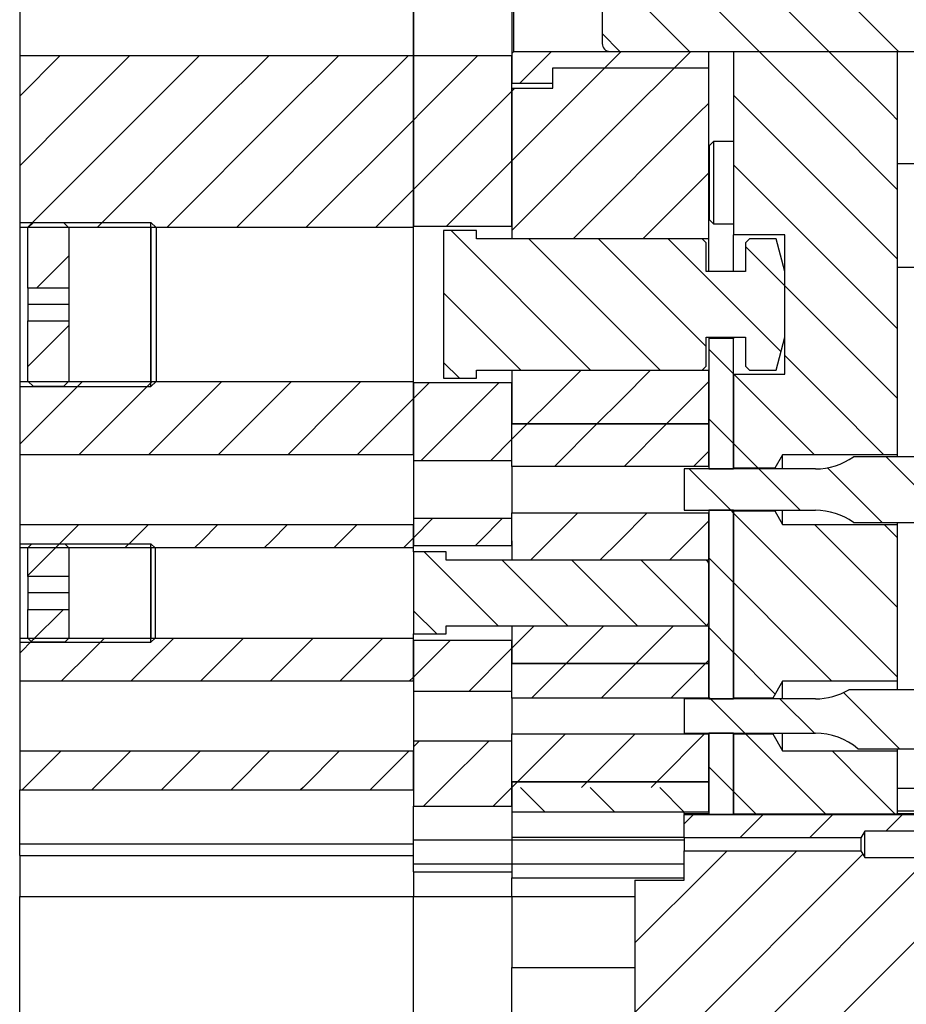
# Model space of a CAD drawing. Header units: inches. Extents: x 3 to 289, y 4 to 291.
# Tile 598 of 634: x 212 to 219, y 168 to 175. Entities that reach past the tile are written whole.
import ezdxf

# ---------------------------------------------------------------- set-up
doc = ezdxf.new("R2010")
doc.units = ezdxf.units.IN
doc.header["$LTSCALE"] = 0.5
doc.header["$MEASUREMENT"] = 0
doc.layers.add('DBU', color=7, linetype='Continuous')

msp = doc.modelspace()

# ---------------------------------------------------------------- linework, layer by layer
at = {"layer": 'DBU', "color": 254, "linetype": 'Continuous'}
for p, q in [((212.0291, 175.7884), (212.0291, 174.9759)), ((215.0291, 174.9759), (215.0291, 175.7884)), ((212.3387, 174.9759), (212.0291, 174.6662)), ((212.3387, 174.9759), (212.0291, 174.6662)), ((212.0291, 174.9759), (215.0291, 174.9759)), ((212.0291, 174.9759), (212.0291, 174.5377)), ((212.869, 174.9759), (212.4309, 174.5377)), ((212.869, 174.9759), (212.4309, 174.5377)), ((213.3994, 174.9759), (212.9612, 174.5377)), ((213.3994, 174.9759), (212.9612, 174.5377)), ((213.9297, 174.9759), (213.4916, 174.5377)), ((213.9297, 174.9759), (213.4916, 174.5377)), ((214.46, 174.9759), (214.0219, 174.5377)), ((214.46, 174.9759), (214.0219, 174.5377)), ((214.9904, 174.9759), (214.5522, 174.5377)), ((214.9904, 174.9759), (214.5522, 174.5377)), ((215.0291, 174.5377), (215.0291, 174.9759)), ((212.4309, 174.5377), (212.0291, 174.1359)), ((212.4309, 174.5377), (212.0291, 174.1359)), ((212.0291, 174.5377), (212.0291, 173.6656)), ((212.9612, 174.5377), (212.0891, 173.6656)), ((212.9612, 174.5377), (212.0891, 173.6656)), ((213.4916, 174.5377), (212.6194, 173.6656)), ((213.4916, 174.5377), (212.6194, 173.6656)), ((214.0219, 174.5377), (213.1497, 173.6656)), ((214.0219, 174.5377), (213.1497, 173.6656)), ((214.5522, 174.5377), (213.6801, 173.6656)), ((214.5522, 174.5377), (213.6801, 173.6656)), ((215.0291, 173.6656), (215.0291, 174.5377)), ((215.0291, 174.4842), (214.2104, 173.6656)), ((215.0291, 174.4842), (214.2104, 173.6656)), ((215.0291, 173.9539), (214.7407, 173.6656)), ((215.0291, 173.9539), (214.7407, 173.6656)), ((213.0291, 173.6656), (212.0291, 173.6656)), ((212.0291, 173.6656), (212.0291, 172.4937)), ((215.0291, 173.6656), (213.0291, 173.6656)), ((215.0291, 172.4937), (215.0291, 173.6656)), ((212.0291, 172.4937), (213.0291, 172.4937)), ((212.0291, 172.4937), (212.0291, 172.3536)), ((212.5082, 172.4937), (212.3681, 172.3536)), ((212.5082, 172.4937), (212.3681, 172.3536)), ((213.0385, 172.4937), (212.8984, 172.3536)), ((213.0385, 172.4937), (212.8984, 172.3536)), ((213.0291, 172.4937), (215.0291, 172.4937)), ((213.5688, 172.4937), (213.4287, 172.3536)), ((213.5688, 172.4937), (213.4287, 172.3536)), ((214.0991, 172.4937), (213.9591, 172.3536)), ((214.0991, 172.4937), (213.9591, 172.3536)), ((214.6295, 172.4937), (214.4894, 172.3536)), ((214.6295, 172.4937), (214.4894, 172.3536)), ((215.0291, 172.3536), (215.0291, 172.4937)), ((212.3681, 172.3536), (212.0291, 172.0146)), ((212.3681, 172.3536), (212.0291, 172.0146)), ((212.0291, 172.3536), (212.0291, 171.9352)), ((212.8984, 172.3536), (212.4801, 171.9352)), ((212.8984, 172.3536), (212.4801, 171.9352)), ((213.4287, 172.3536), (213.0104, 171.9352)), ((213.4287, 172.3536), (213.0104, 171.9352)), ((213.9591, 172.3536), (213.5407, 171.9352)), ((213.9591, 172.3536), (213.5407, 171.9352)), ((214.4894, 172.3536), (214.071, 171.9352)), ((214.4894, 172.3536), (214.071, 171.9352)), ((215.0197, 172.3536), (214.6014, 171.9352)), ((215.0197, 172.3536), (214.6014, 171.9352)), ((215.0291, 172.3629), (215.0197, 172.3536)), ((215.0291, 172.3629), (215.0197, 172.3536)), ((215.0291, 171.9352), (215.0291, 172.3536)), ((215.0291, 171.9352), (212.0291, 171.9352)), ((212.0291, 171.9352), (212.0291, 171.404)), ((212.0291, 171.404), (215.0291, 171.404)), ((212.0291, 171.404), (212.0291, 171.2803)), ((212.4791, 171.404), (212.3554, 171.2803)), ((212.4791, 171.404), (212.3554, 171.2803)), ((213.0095, 171.404), (212.8858, 171.2803)), ((213.0095, 171.404), (212.8858, 171.2803)), ((213.5398, 171.404), (213.4161, 171.2803)), ((213.5398, 171.404), (213.4161, 171.2803)), ((214.0701, 171.404), (213.9464, 171.2803)), ((214.0701, 171.404), (213.9464, 171.2803)), ((214.6005, 171.404), (214.4767, 171.2803)), ((214.6005, 171.404), (214.4767, 171.2803)), ((215.0291, 171.2803), (215.0291, 171.404)), ((212.0291, 171.2803), (212.0291, 171.2259)), ((212.3554, 171.2803), (212.3323, 171.2571)), ((212.3554, 171.2803), (212.3323, 171.2571)), ((212.8858, 171.2803), (212.8313, 171.2259)), ((212.8858, 171.2803), (212.8313, 171.2259)), ((213.4161, 171.2803), (213.3617, 171.2259)), ((213.4161, 171.2803), (213.3617, 171.2259)), ((213.9464, 171.2803), (213.892, 171.2259)), ((213.9464, 171.2803), (213.892, 171.2259)), ((214.4767, 171.2803), (214.4223, 171.2259)), ((214.4767, 171.2803), (214.4223, 171.2259)), ((215.0071, 171.2803), (214.9527, 171.2259)), ((215.0071, 171.2803), (214.9527, 171.2259)), ((215.0291, 171.3023), (215.0071, 171.2803)), ((215.0291, 171.3023), (215.0071, 171.2803)), ((215.0291, 171.2259), (215.0291, 171.2803)), ((213.0291, 171.2259), (212.0291, 171.2259)), ((212.0291, 171.2259), (212.0291, 170.5384)), ((212.3323, 171.2571), (212.301, 171.2259)), ((212.3323, 171.2571), (212.301, 171.2259)), ((215.0291, 171.2259), (213.0291, 171.2259)), ((215.0291, 171.1946), (215.0291, 171.2259)), ((212.0291, 170.5384), (213.0291, 170.5384)), ((212.0291, 170.5384), (212.0291, 170.4367)), ((212.1438, 170.5384), (212.1177, 170.5122)), ((212.1438, 170.5384), (212.1177, 170.5122)), ((212.6742, 170.5384), (212.5725, 170.4367)), ((212.6742, 170.5384), (212.5725, 170.4367)), ((213.0291, 170.5384), (215.0291, 170.5384)), ((213.2045, 170.5384), (213.1029, 170.4367)), ((213.2045, 170.5384), (213.1029, 170.4367)), ((213.7348, 170.5384), (213.6332, 170.4367)), ((213.7348, 170.5384), (213.6332, 170.4367)), ((214.2652, 170.5384), (214.1635, 170.4367)), ((214.2652, 170.5384), (214.1635, 170.4367)), ((214.7955, 170.5384), (214.6939, 170.4367)), ((214.7955, 170.5384), (214.6939, 170.4367)), ((215.0291, 170.5384), (215.0291, 170.5696)), ((215.0291, 170.4367), (215.0291, 170.5384)), ((212.1177, 170.5122), (212.0422, 170.4367)), ((212.1177, 170.5122), (212.0422, 170.4367)), ((212.0422, 170.4367), (212.0291, 170.4236)), ((212.0422, 170.4367), (212.0291, 170.4236)), ((212.0291, 170.4367), (212.0291, 170.2102)), ((212.5725, 170.4367), (212.346, 170.2102)), ((212.5725, 170.4367), (212.346, 170.2102)), ((213.1029, 170.4367), (212.8764, 170.2102)), ((213.1029, 170.4367), (212.8764, 170.2102)), ((213.6332, 170.4367), (213.4067, 170.2102)), ((213.6332, 170.4367), (213.4067, 170.2102)), ((214.1635, 170.4367), (213.937, 170.2102)), ((214.1635, 170.4367), (213.937, 170.2102)), ((214.6939, 170.4367), (214.4674, 170.2102)), ((214.6939, 170.4367), (214.4674, 170.2102)), ((215.0291, 170.2102), (215.0291, 170.4367)), ((215.0291, 170.2416), (214.9977, 170.2102)), ((215.0291, 170.2416), (214.9977, 170.2102)), ((215.0291, 170.2102), (212.0291, 170.2102)), ((212.0291, 170.2102), (212.0291, 169.679)), ((212.0291, 169.679), (215.0291, 169.679)), ((212.0291, 169.679), (212.0291, 169.4003)), ((212.3451, 169.679), (212.0664, 169.4003)), ((212.3451, 169.679), (212.0664, 169.4003)), ((212.8755, 169.679), (212.5968, 169.4003)), ((212.8755, 169.679), (212.5968, 169.4003)), ((213.4058, 169.679), (213.1271, 169.4003)), ((213.4058, 169.679), (213.1271, 169.4003)), ((213.9361, 169.679), (213.6574, 169.4003)), ((213.9361, 169.679), (213.6574, 169.4003)), ((214.4664, 169.679), (214.1878, 169.4003)), ((214.4664, 169.679), (214.1878, 169.4003)), ((214.9968, 169.679), (214.7181, 169.4003)), ((214.9968, 169.679), (214.7181, 169.4003)), ((215.0291, 169.4003), (215.0291, 169.679)), ((212.0291, 169.4003), (212.0291, 169.3821)), ((212.0291, 169.3821), (215.0291, 169.3821)), ((212.0291, 168.9721), (212.0291, 169.3821)), ((212.0664, 169.4003), (212.0483, 169.3821)), ((212.0664, 169.4003), (212.0483, 169.3821)), ((212.5968, 169.4003), (212.5786, 169.3821)), ((212.5968, 169.4003), (212.5786, 169.3821)), ((213.1271, 169.4003), (213.1089, 169.3821)), ((213.1271, 169.4003), (213.1089, 169.3821)), ((213.6574, 169.4003), (213.6392, 169.3821)), ((213.6574, 169.4003), (213.6392, 169.3821)), ((214.1878, 169.4003), (214.1696, 169.3821)), ((214.1878, 169.4003), (214.1696, 169.3821)), ((214.7181, 169.4003), (214.6999, 169.3821)), ((214.7181, 169.4003), (214.6999, 169.3821)), ((215.0291, 169.3821), (215.0291, 169.4003)), ((212.0291, 168.9721), (215.0291, 168.9721)), ((212.0291, 168.8821), (212.0291, 168.9721)), ((212.0291, 168.8821), (215.0291, 168.8821)), ((212.0291, 168.8821), (212.0291, 168.5696)), ((212.0291, 167.4446), (212.0291, 168.5696))]:
    msp.add_line(p, q, dxfattribs=at)
at = {"layer": 'DBU', "color": 9, "linetype": 'Continuous'}
for p, q in [((215.0291, 175.7884), (215.0291, 174.9759)), ((215.7791, 175.7731), (215.7791, 174.9911)), ((215.7941, 175.0061), (215.7941, 175.7581)), ((216.9134, 175.7571), (217.6634, 175.0071)), ((216.9134, 175.7571), (217.6634, 175.0071)), ((217.4437, 175.7571), (218.1937, 175.0071)), ((217.4437, 175.7571), (218.1937, 175.0071)), ((217.974, 175.7571), (218.724, 175.0071)), ((217.974, 175.7571), (218.724, 175.0071)), ((216.4671, 175.6971), (216.4671, 175.0671)), ((216.4671, 175.6731), (217.133, 175.0071)), ((216.4671, 175.6731), (217.133, 175.0071)), ((216.4671, 175.1428), (216.6027, 175.0071)), ((216.4671, 175.1428), (216.6027, 175.0071)), ((215.0291, 174.9759), (215.7791, 174.9759)), ((215.0291, 174.9759), (215.0291, 174.5377)), ((215.5207, 174.9759), (215.0826, 174.5377)), ((215.5207, 174.9759), (215.0826, 174.5377)), ((215.7941, 175.0061), (215.7791, 174.9911)), ((215.7791, 174.9911), (215.7791, 174.765)), ((215.7791, 174.5377), (215.7791, 174.9759)), ((215.7941, 175.0061), (217.2791, 175.0061)), ((216.0813, 175.0061), (215.8401, 174.765)), ((216.0813, 175.0061), (215.8401, 174.765)), ((216.6116, 175.0061), (216.4868, 174.8813)), ((216.6116, 175.0061), (216.4868, 174.8813)), ((216.5271, 175.0071), (221.4071, 175.0071)), ((217.1419, 175.0061), (217.0171, 174.8813)), ((217.1419, 175.0061), (217.0171, 174.8813)), ((217.2791, 175.0071), (217.2791, 175.0061)), ((217.2791, 174.8813), (217.2791, 175.0061)), ((216.0916, 174.8813), (217.2791, 174.8813)), ((216.0916, 174.765), (216.0916, 174.8813)), ((216.0916, 174.8813), (217.2791, 174.8813)), ((216.0916, 174.7259), (216.0916, 174.8813)), ((216.4868, 174.8813), (216.1432, 174.5377)), ((216.4868, 174.8813), (216.1432, 174.5377)), ((217.0171, 174.8813), (216.6736, 174.5377)), ((217.0171, 174.8813), (216.6736, 174.5377)), ((217.2791, 174.5377), (217.2791, 174.8813)), ((215.7791, 174.765), (216.0916, 174.765)), ((215.801, 174.7259), (215.7791, 174.7039)), ((215.801, 174.7259), (215.7791, 174.7039)), ((215.7791, 174.7259), (216.0916, 174.7259)), ((215.7791, 174.7259), (215.7791, 174.5377)), ((215.7791, 174.7039), (215.6129, 174.5377)), ((215.7791, 174.7039), (215.6129, 174.5377)), ((217.2791, 174.6129), (217.2039, 174.5377)), ((217.2791, 174.6129), (217.2039, 174.5377)), ((215.0826, 174.5377), (215.0291, 174.4842)), ((215.6129, 174.5377), (215.0291, 173.9539)), ((215.0826, 174.5377), (215.0291, 174.4842)), ((215.6129, 174.5377), (215.0291, 173.9539)), ((215.0291, 174.5377), (215.0291, 173.6734)), ((216.1432, 174.5377), (215.7791, 174.1736)), ((216.6736, 174.5377), (215.7791, 173.6433)), ((216.1432, 174.5377), (215.7791, 174.1736)), ((216.6736, 174.5377), (215.7791, 173.6433)), ((215.7791, 173.6734), (215.7791, 174.5377)), ((215.7791, 174.5377), (215.7791, 173.5801)), ((217.2039, 174.5377), (216.2463, 173.5801)), ((217.2039, 174.5377), (216.2463, 173.5801)), ((217.2791, 173.5801), (217.2791, 174.5377)), ((217.3141, 174.3196), (217.2841, 174.2896)), ((217.2841, 173.7246), (217.2841, 174.2896)), ((217.3141, 174.3196), (217.3141, 173.6946)), ((217.4671, 174.3196), (217.3141, 174.3196)), ((215.7791, 174.1736), (215.2788, 173.6734)), ((215.7791, 174.1736), (215.2788, 173.6734)), ((217.2791, 174.0826), (216.7766, 173.5801)), ((217.2791, 174.0826), (216.7766, 173.5801)), ((217.2841, 173.7246), (217.3141, 173.6946)), ((217.3141, 173.6946), (217.4671, 173.6946)), ((215.7791, 173.6734), (215.0291, 173.6734)), ((215.2591, 173.6421), (215.2591, 172.5171)), ((215.5091, 173.6421), (215.2591, 173.6421)), ((215.3161, 173.6421), (216.3786, 172.5796)), ((215.3161, 173.6421), (216.3786, 172.5796)), ((215.5091, 173.5796), (215.5091, 173.6421)), ((217.2291, 173.5796), (215.5091, 173.5796)), ((217.2791, 173.5801), (215.7791, 173.5801)), ((215.7791, 173.5801), (215.7791, 173.5796)), ((215.9089, 173.5796), (216.9089, 172.5796)), ((215.9089, 173.5796), (216.9089, 172.5796)), ((216.4392, 173.5796), (217.2591, 172.7598)), ((216.4392, 173.5796), (217.2591, 172.7598)), ((216.9696, 173.5796), (217.8296, 172.7196)), ((216.9696, 173.5796), (217.8296, 172.7196)), ((217.2591, 173.5496), (217.2291, 173.5796)), ((217.2591, 173.3296), (217.2591, 173.5496)), ((217.2791, 173.3296), (217.2791, 173.5801)), ((217.5891, 173.5796), (217.5591, 173.5496)), ((217.5591, 173.5496), (217.5591, 173.3296)), ((217.7921, 173.5796), (217.5891, 173.5796)), ((217.8591, 173.3296), (217.7921, 173.5796)), ((217.5591, 173.5204), (217.8591, 173.2204)), ((217.5591, 173.5204), (217.8591, 173.2204)), ((217.5591, 173.3296), (217.2591, 173.3296)), ((217.8591, 172.8296), (217.8591, 173.3296)), ((215.2591, 173.1688), (215.8482, 172.5796)), ((215.2591, 173.1688), (215.8482, 172.5796)), ((217.2591, 172.8296), (217.5591, 172.8296)), ((217.2591, 172.6096), (217.2591, 172.8296)), ((217.2791, 172.8296), (217.2791, 172.8196)), ((217.5591, 172.8296), (217.5591, 172.6096)), ((217.7921, 172.5796), (217.8591, 172.8296)), ((215.2591, 172.6384), (215.3804, 172.5171)), ((215.2591, 172.6384), (215.3804, 172.5171)), ((215.5091, 172.5796), (217.2291, 172.5796)), ((215.5091, 172.5171), (215.5091, 172.5796)), ((215.7791, 172.5796), (215.7791, 172.5791)), ((215.7791, 172.5791), (217.2791, 172.5791)), ((215.7791, 172.5791), (215.7791, 172.3536)), ((216.3059, 172.5791), (216.0804, 172.3536)), ((216.3059, 172.5791), (216.0804, 172.3536)), ((216.8362, 172.5791), (216.6107, 172.3536)), ((216.8362, 172.5791), (216.6107, 172.3536)), ((217.2291, 172.5796), (217.2591, 172.6096)), ((217.2791, 172.3536), (217.2791, 172.5791)), ((217.5591, 172.6096), (217.5891, 172.5796)), ((217.5891, 172.5796), (217.7921, 172.5796)), ((215.152, 172.4859), (215.0291, 172.3629)), ((215.152, 172.4859), (215.0291, 172.3629)), ((215.0291, 172.4859), (215.7791, 172.4859)), ((215.0291, 172.4859), (215.0291, 172.3536)), ((215.2591, 172.5171), (215.5091, 172.5171)), ((215.6823, 172.4859), (215.5501, 172.3536)), ((215.6823, 172.4859), (215.5501, 172.3536)), ((215.7791, 172.3536), (215.7791, 172.4859)), ((217.2791, 172.4916), (217.141, 172.3536)), ((217.2791, 172.4916), (217.141, 172.3536)), ((215.0291, 172.3536), (215.0291, 171.8884)), ((215.5501, 172.3536), (215.0848, 171.8884)), ((215.5501, 172.3536), (215.0848, 171.8884)), ((215.7791, 171.8884), (215.7791, 172.3536)), ((215.7791, 172.3536), (215.7791, 172.1696)), ((216.0804, 172.3536), (215.8964, 172.1696)), ((216.0804, 172.3536), (215.8964, 172.1696)), ((216.6107, 172.3536), (216.4267, 172.1696)), ((216.6107, 172.3536), (216.4267, 172.1696)), ((217.141, 172.3536), (216.9571, 172.1696)), ((217.141, 172.3536), (216.9571, 172.1696)), ((217.2791, 172.1696), (217.2791, 172.3536)), ((215.8964, 172.1696), (215.7791, 172.0523)), ((215.8964, 172.1696), (215.7791, 172.0523)), ((215.7791, 172.1696), (217.2791, 172.1696)), ((215.7791, 171.8461), (215.7791, 172.1696)), ((217.2791, 172.1696), (215.7791, 172.1696)), ((216.4267, 172.1696), (216.1032, 171.8461)), ((216.4267, 172.1696), (216.1032, 171.8461)), ((216.9571, 172.1696), (216.6336, 171.8461)), ((216.9571, 172.1696), (216.6336, 171.8461)), ((217.2791, 171.8461), (217.2791, 172.1696)), ((215.7791, 172.0523), (215.6152, 171.8884)), ((215.7791, 172.0523), (215.6152, 171.8884)), ((217.2791, 171.9613), (217.1639, 171.8461)), ((217.2791, 171.9613), (217.1639, 171.8461)), ((215.7791, 171.8884), (215.0291, 171.8884)), ((215.0291, 171.8884), (215.0291, 171.4509)), ((217.2791, 171.8461), (215.7791, 171.8461)), ((215.7791, 171.8461), (215.7791, 171.4931)), ((215.1777, 171.4509), (215.0291, 171.3023)), ((215.1777, 171.4509), (215.0291, 171.3023)), ((215.0291, 171.4509), (215.7791, 171.4509)), ((215.0291, 171.4509), (215.0291, 171.2803)), ((215.708, 171.4509), (215.5374, 171.2803)), ((215.708, 171.4509), (215.5374, 171.2803)), ((215.7791, 171.4931), (217.2791, 171.4931)), ((215.7791, 171.2803), (215.7791, 171.4931)), ((215.7791, 171.2803), (215.7791, 171.4509)), ((216.2806, 171.4931), (216.0677, 171.2803)), ((216.2806, 171.4931), (216.0677, 171.2803)), ((216.8109, 171.4931), (216.5981, 171.2803)), ((216.8109, 171.4931), (216.5981, 171.2803)), ((217.2791, 171.4309), (217.1284, 171.2803)), ((217.2791, 171.4309), (217.1284, 171.2803)), ((217.2791, 171.2803), (217.2791, 171.4931)), ((215.0291, 171.2803), (215.0291, 171.2415)), ((215.5374, 171.2803), (215.4986, 171.2415)), ((215.5374, 171.2803), (215.4986, 171.2415)), ((215.7791, 171.2415), (215.7791, 171.2803)), ((215.7791, 171.2803), (215.7791, 171.1326)), ((216.0677, 171.2803), (215.9201, 171.1326)), ((216.0677, 171.2803), (215.9201, 171.1326)), ((216.5981, 171.2803), (216.4504, 171.1326)), ((216.5981, 171.2803), (216.4504, 171.1326)), ((217.1284, 171.2803), (216.9807, 171.1326)), ((217.1284, 171.2803), (216.9807, 171.1326)), ((217.2791, 171.1326), (217.2791, 171.2803)), ((215.7791, 171.2415), (215.0291, 171.2415)), ((215.0291, 171.1946), (215.0291, 170.5696)), ((215.2791, 171.1946), (215.0291, 171.1946)), ((215.1119, 171.1946), (215.6744, 170.6321)), ((215.1119, 171.1946), (215.6744, 170.6321)), ((215.2791, 171.1321), (215.2791, 171.1946)), ((217.2491, 171.1321), (215.2791, 171.1321)), ((215.7047, 171.1321), (216.2047, 170.6321)), ((215.7047, 171.1321), (216.2047, 170.6321)), ((217.2791, 171.1326), (215.7791, 171.1326)), ((215.7791, 171.1326), (215.7791, 171.1321)), ((216.2351, 171.1321), (216.7351, 170.6321)), ((216.2351, 171.1321), (216.7351, 170.6321)), ((216.7654, 171.1321), (217.2623, 170.6352)), ((216.7654, 171.1321), (217.2623, 170.6352)), ((217.2791, 170.6621), (217.2791, 171.1021)), ((215.0291, 170.7471), (215.2066, 170.5696)), ((215.0291, 170.7471), (215.2066, 170.5696)), ((215.2791, 170.6321), (217.2491, 170.6321)), ((215.2791, 170.5696), (215.2791, 170.6321)), ((215.7791, 170.6321), (215.7791, 170.6316)), ((215.9494, 170.6316), (215.7791, 170.4613)), ((215.9494, 170.6316), (215.7791, 170.4613)), ((215.7791, 170.6316), (217.2791, 170.6316)), ((215.7791, 170.6316), (215.7791, 170.4367)), ((216.4797, 170.6316), (216.2848, 170.4367)), ((216.4797, 170.6316), (216.2848, 170.4367)), ((217.0101, 170.6316), (216.8152, 170.4367)), ((217.0101, 170.6316), (216.8152, 170.4367)), ((217.2791, 170.4367), (217.2791, 170.6316)), ((215.0291, 170.5696), (215.2791, 170.5696)), ((215.0291, 170.5227), (215.7791, 170.5227)), ((215.0291, 170.5227), (215.0291, 170.4367)), ((215.3102, 170.5227), (215.2242, 170.4367)), ((215.3102, 170.5227), (215.2242, 170.4367)), ((215.7791, 170.4613), (215.7545, 170.4367)), ((215.7791, 170.4613), (215.7545, 170.4367)), ((215.7791, 170.4367), (215.7791, 170.5227)), ((215.2242, 170.4367), (215.0291, 170.2416)), ((215.2242, 170.4367), (215.0291, 170.2416)), ((215.0291, 170.4367), (215.0291, 170.1321)), ((215.7545, 170.4367), (215.4499, 170.1321)), ((215.7545, 170.4367), (215.4499, 170.1321)), ((215.7791, 170.1321), (215.7791, 170.4367)), ((215.7791, 170.4367), (215.7791, 170.3446)), ((216.2848, 170.4367), (216.1927, 170.3446)), ((216.2848, 170.4367), (216.1927, 170.3446)), ((216.8152, 170.4367), (216.7231, 170.3446)), ((216.8152, 170.4367), (216.7231, 170.3446)), ((217.2791, 170.3446), (217.2791, 170.4367)), ((217.2791, 170.3446), (215.7791, 170.3446)), ((215.7791, 170.0806), (215.7791, 170.3446)), ((215.7791, 170.3446), (217.2791, 170.3446)), ((216.1927, 170.3446), (215.9287, 170.0806)), ((216.1927, 170.3446), (215.9287, 170.0806)), ((216.7231, 170.3446), (216.4591, 170.0806)), ((216.7231, 170.3446), (216.4591, 170.0806)), ((217.2534, 170.3446), (216.9894, 170.0806)), ((217.2534, 170.3446), (216.9894, 170.0806)), ((217.2791, 170.3703), (217.2534, 170.3446)), ((217.2791, 170.3703), (217.2534, 170.3446)), ((217.2791, 170.0806), (217.2791, 170.3446)), ((215.7791, 170.1321), (215.0291, 170.1321)), ((215.0291, 170.1321), (215.0291, 169.7571)), ((217.2791, 170.0806), (215.7791, 170.0806)), ((215.7791, 170.0806), (215.7791, 169.8086)), ((215.7791, 169.8086), (217.2791, 169.8086)), ((215.7791, 169.4446), (215.7791, 169.8086)), ((216.1871, 169.8086), (215.8231, 169.4446)), ((216.1871, 169.8086), (215.8231, 169.4446)), ((216.7174, 169.8086), (216.3534, 169.4446)), ((216.7174, 169.8086), (216.3534, 169.4446)), ((217.2477, 169.8086), (216.8837, 169.4446)), ((217.2477, 169.8086), (216.8837, 169.4446)), ((217.2791, 169.4446), (217.2791, 169.8086)), ((215.0749, 169.7571), (215.0291, 169.7113)), ((215.0749, 169.7571), (215.0291, 169.7113)), ((215.0291, 169.7571), (215.7791, 169.7571)), ((215.0291, 169.7571), (215.0291, 169.4003)), ((215.6052, 169.7571), (215.2484, 169.4003)), ((215.6052, 169.7571), (215.2484, 169.4003)), ((215.7791, 169.4003), (215.7791, 169.7571)), ((215.7791, 169.4006), (215.7788, 169.4003)), ((215.7791, 169.4006), (215.7788, 169.4003)), ((215.8231, 169.4446), (215.7791, 169.4006)), ((215.8231, 169.4446), (215.7791, 169.4006)), ((217.2791, 169.4446), (215.7791, 169.4446)), ((215.7791, 169.4446), (217.2791, 169.4446)), ((215.7791, 169.4446), (215.7791, 169.4003)), ((216.3534, 169.4446), (216.3091, 169.4003)), ((216.3534, 169.4446), (216.3091, 169.4003)), ((216.8837, 169.4446), (216.8394, 169.4003)), ((216.8837, 169.4446), (216.8394, 169.4003)), ((217.2791, 169.4003), (217.2791, 169.4446)), ((215.0291, 169.4003), (215.0291, 169.2571)), ((215.2484, 169.4003), (215.1052, 169.2571)), ((215.2484, 169.4003), (215.1052, 169.2571)), ((215.7788, 169.4003), (215.6356, 169.2571)), ((215.7788, 169.4003), (215.6356, 169.2571)), ((215.7791, 169.2571), (215.7791, 169.4003)), ((215.7791, 169.4003), (215.7791, 169.2136)), ((215.8456, 169.4003), (216.0323, 169.2136)), ((215.8456, 169.4003), (216.0323, 169.2136)), ((216.3759, 169.4003), (216.5626, 169.2136)), ((216.3759, 169.4003), (216.5626, 169.2136)), ((216.9062, 169.4003), (217.0929, 169.2136)), ((216.9062, 169.4003), (217.0929, 169.2136)), ((217.2791, 169.2136), (217.2791, 169.4003)), ((215.0291, 169.2571), (215.7791, 169.2571)), ((215.0291, 169.0011), (215.0291, 169.2571)), ((217.2791, 169.2136), (215.7791, 169.2136)), ((215.7791, 169.2136), (215.7791, 169.0228)), ((217.0921, 169.2029), (217.0921, 169.2136)), ((217.0921, 169.2029), (217.0921, 169.1946)), ((217.1641, 169.1946), (217.0921, 169.1226)), ((217.1641, 169.1946), (217.0921, 169.1226)), ((217.0921, 169.1946), (220.4671, 169.1946)), ((217.0921, 169.0173), (217.0921, 169.1946)), ((217.6944, 169.1946), (217.517, 169.0173)), ((217.6944, 169.1946), (217.517, 169.0173)), ((218.2247, 169.1946), (218.0474, 169.0173)), ((218.2247, 169.1946), (218.0474, 169.0173)), ((218.755, 169.1946), (218.6292, 169.0688)), ((218.755, 169.1946), (218.6292, 169.0688)), ((219.2171, 169.2196), (218.7171, 169.2196)), ((218.4671, 169.0688), (218.4373, 169.0173)), ((218.4671, 168.8678), (218.4671, 169.0688)), ((219.8421, 169.0688), (218.4671, 169.0688)), ((215.0291, 169.0011), (215.7791, 169.0011)), ((215.0291, 168.8196), (215.0291, 169.0011)), ((215.7791, 169.0228), (215.7791, 169.0011)), ((215.7791, 169.0011), (215.7791, 168.8196)), ((218.4373, 169.0173), (217.0921, 169.0173)), ((217.0921, 169.0173), (217.0921, 168.9193)), ((218.4373, 169.0173), (218.4373, 168.9193)), ((217.0921, 168.9193), (218.4373, 168.9193)), ((217.0921, 168.8015), (217.0921, 168.9193)), ((217.419, 168.9193), (217.3013, 168.8015)), ((217.419, 168.9193), (217.3013, 168.8015)), ((217.9494, 168.9193), (217.8316, 168.8015)), ((217.9494, 168.9193), (217.8316, 168.8015)), ((218.4528, 168.8924), (218.3619, 168.8015)), ((218.4528, 168.8924), (218.3619, 168.8015)), ((218.4373, 168.9193), (218.4671, 168.8678)), ((215.0291, 168.7571), (215.0291, 168.8196)), ((215.7791, 168.8196), (215.7791, 168.7136)), ((217.3013, 168.8015), (216.7171, 168.2173)), ((217.8316, 168.8015), (216.7171, 167.687)), ((217.3013, 168.8015), (216.7171, 168.2173)), ((217.8316, 168.8015), (216.7171, 167.687)), ((218.3619, 168.8015), (217.0314, 167.471)), ((218.3619, 168.8015), (217.0314, 167.471)), ((217.0921, 168.6946), (217.0921, 168.8015)), ((218.8923, 168.8015), (217.5617, 167.471)), ((218.8923, 168.8015), (217.5617, 167.471)), ((219.4226, 168.8015), (218.0921, 167.471)), ((219.4226, 168.8015), (218.0921, 167.471)), ((218.4671, 168.8678), (219.8421, 168.8678)), ((215.0291, 168.7571), (215.7791, 168.7571)), ((215.0291, 168.7571), (215.0291, 168.5696)), ((215.7791, 168.7136), (217.0921, 168.7136)), ((215.7791, 168.5696), (215.7791, 168.7136)), ((216.7171, 168.6946), (216.7171, 167.471)), ((216.7171, 168.6946), (217.0921, 168.6946)), ((215.0291, 167.4446), (215.0291, 168.5696)), ((215.7791, 168.5696), (215.7791, 168.0308)), ((215.7791, 168.0308), (216.7171, 168.0308)), ((215.7791, 167.3926), (215.7791, 168.0308))]:
    msp.add_line(p, q, dxfattribs=at)
at = {"layer": 'DBU', "color": 190, "linetype": 'Continuous'}
for p, q in [((217.4671, 175.0071), (218.7171, 175.0071)), ((217.4671, 175.0071), (217.4671, 174.5377)), ((217.6634, 175.0071), (218.1327, 174.5377)), ((217.6634, 175.0071), (218.1327, 174.5377)), ((218.1937, 175.0071), (218.6631, 174.5377)), ((218.1937, 175.0071), (218.6631, 174.5377)), ((218.7171, 174.5377), (218.7171, 175.0071)), ((217.4671, 174.6731), (217.6024, 174.5377)), ((217.4671, 174.6731), (217.6024, 174.5377)), ((217.4671, 174.5377), (217.4671, 173.6106)), ((217.6024, 174.5377), (218.7171, 173.4231)), ((217.6024, 174.5377), (218.7171, 173.4231)), ((218.1327, 174.5377), (218.7171, 173.9534)), ((218.1327, 174.5377), (218.7171, 173.9534)), ((218.6631, 174.5377), (218.7171, 174.4837)), ((218.6631, 174.5377), (218.7171, 174.4837)), ((218.7171, 172.3536), (218.7171, 174.5377)), ((217.4671, 174.1428), (218.7171, 172.8928)), ((217.4671, 174.1428), (218.7171, 172.8928)), ((217.4671, 173.6124), (217.4689, 173.6106)), ((217.4671, 173.6124), (217.4689, 173.6106)), ((217.8591, 173.6106), (217.4671, 173.6106)), ((217.4671, 173.3296), (217.4671, 173.6106)), ((217.8591, 172.5486), (217.8591, 173.6106)), ((217.8591, 173.2204), (218.7171, 172.3624)), ((217.8591, 173.2204), (218.7171, 172.3624)), ((217.4671, 172.8296), (217.4671, 172.8196)), ((217.8591, 172.6901), (218.1956, 172.3536)), ((217.8591, 172.6901), (218.1956, 172.3536)), ((217.4671, 172.5486), (217.8591, 172.5486)), ((217.4671, 172.5486), (217.4671, 172.3536)), ((217.4702, 172.5486), (217.6653, 172.3536)), ((217.4702, 172.5486), (217.6653, 172.3536)), ((217.4671, 172.3536), (217.4671, 171.8321)), ((217.6653, 172.3536), (218.0836, 171.9352)), ((217.6653, 172.3536), (218.0836, 171.9352)), ((218.1956, 172.3536), (218.6139, 171.9352)), ((218.1956, 172.3536), (218.6139, 171.9352)), ((218.7171, 171.9352), (218.7171, 172.3536)), ((217.4671, 172.0214), (217.6564, 171.8321)), ((217.4671, 172.0214), (217.6564, 171.8321)), ((217.8421, 171.9352), (217.7825, 171.8321)), ((217.8421, 171.8271), (217.8421, 171.9352)), ((218.7171, 171.9352), (217.8421, 171.9352)), ((218.7171, 171.9196), (218.7171, 171.9352)), ((217.7825, 171.8321), (217.4671, 171.8321)), ((217.7825, 171.8321), (217.7825, 171.8271)), ((217.4671, 171.5071), (217.7825, 171.5071)), ((217.4671, 171.5071), (217.4671, 171.2803)), ((217.7825, 171.5121), (217.7825, 171.5071)), ((217.7825, 171.5071), (217.8421, 171.404)), ((217.8421, 171.404), (217.8421, 171.5121)), ((217.4671, 171.4911), (217.6779, 171.2803)), ((217.4671, 171.4911), (217.6779, 171.2803)), ((217.8421, 171.404), (218.7171, 171.404)), ((218.0845, 171.404), (218.2082, 171.2803)), ((218.0845, 171.404), (218.2082, 171.2803)), ((218.6148, 171.404), (218.7171, 171.3018)), ((218.6148, 171.404), (218.7171, 171.3018)), ((218.7171, 171.404), (218.7171, 171.4196)), ((218.7171, 171.2803), (218.7171, 171.404)), ((217.4671, 171.2803), (217.4671, 170.4367)), ((217.6779, 171.2803), (218.5215, 170.4367)), ((217.6779, 171.2803), (218.5215, 170.4367)), ((218.2082, 171.2803), (218.7171, 170.7714)), ((218.2082, 171.2803), (218.7171, 170.7714)), ((218.7171, 170.4367), (218.7171, 171.2803)), ((217.4671, 170.9608), (217.9911, 170.4367)), ((217.4671, 170.9608), (217.9911, 170.4367)), ((217.4671, 170.4367), (217.4671, 170.0806)), ((217.4671, 170.4304), (217.7854, 170.1121)), ((217.4671, 170.4304), (217.7854, 170.1121)), ((217.9911, 170.4367), (218.2176, 170.2102)), ((217.9911, 170.4367), (218.2176, 170.2102)), ((218.5215, 170.4367), (218.7171, 170.2411)), ((218.5215, 170.4367), (218.7171, 170.2411)), ((218.7171, 170.2102), (218.7171, 170.4367)), ((217.8421, 170.2102), (217.7672, 170.0806)), ((218.7171, 170.2102), (217.8421, 170.2102)), ((217.8421, 170.0756), (217.8421, 170.2102)), ((218.7171, 170.1446), (218.7171, 170.2102)), ((217.7672, 170.0806), (217.4671, 170.0806)), ((217.7672, 170.0806), (217.7672, 170.0756)), ((217.4671, 169.8086), (217.7672, 169.8086)), ((217.4671, 169.8086), (217.4671, 169.4003)), ((217.5586, 169.8086), (217.9669, 169.4003)), ((217.5586, 169.8086), (217.9669, 169.4003)), ((217.7672, 169.8136), (217.7672, 169.8086)), ((217.7672, 169.8086), (217.8421, 169.679)), ((217.8421, 169.679), (217.8421, 169.8136)), ((217.8421, 169.679), (218.7171, 169.679)), ((218.2185, 169.679), (218.4972, 169.4003)), ((218.2185, 169.679), (218.4972, 169.4003)), ((218.7171, 169.679), (218.7171, 169.6946)), ((218.7171, 169.4003), (218.7171, 169.679)), ((217.4671, 169.4003), (217.4671, 169.1996)), ((217.4671, 169.3698), (217.6372, 169.1996)), ((217.4671, 169.3698), (217.6372, 169.1996)), ((217.9669, 169.4003), (218.1676, 169.1996)), ((217.9669, 169.4003), (218.1676, 169.1996)), ((218.4972, 169.4003), (218.6979, 169.1996)), ((218.4972, 169.4003), (218.6979, 169.1996)), ((218.7171, 169.1996), (218.7171, 169.4003)), ((217.4671, 169.1996), (218.7171, 169.1996))]:
    msp.add_line(p, q, dxfattribs=at)
at = {"layer": 'DBU', "color": 96, "linetype": 'Continuous'}
for p, q in [((219.2013, 174.1508), (218.7171, 174.1508)), ((218.7171, 173.3634), (219.2013, 173.3634))]:
    msp.add_line(p, q, dxfattribs=at)
at = {"layer": 'DBU', "color": 2, "linetype": 'Continuous'}
for p, q in [((212.0291, 173.7046), (213.0291, 173.7046)), ((213.0291, 172.4546), (213.0291, 173.7046)), ((213.0681, 173.6656), (213.0291, 173.7046)), ((213.0681, 173.6656), (213.0681, 172.4937)), ((213.0681, 172.4937), (213.0291, 172.4546)), ((212.0291, 172.4546), (213.0291, 172.4546)), ((212.0291, 171.2571), (213.0291, 171.2571)), ((213.0291, 170.5071), (213.0291, 171.2571)), ((213.0603, 171.2259), (213.0291, 171.2571)), ((213.0603, 171.2259), (213.0603, 170.5384)), ((213.0603, 170.5384), (213.0291, 170.5071)), ((212.0291, 170.5071), (213.0291, 170.5071))]:
    msp.add_line(p, q, dxfattribs=at)
at = {"layer": 'DBU', "color": 30, "linetype": 'Continuous'}
for p, q in [((212.0916, 173.663), (212.1332, 173.7046)), ((212.1332, 173.7046), (212.3624, 173.7046)), ((212.3624, 173.7046), (212.4041, 173.663)), ((212.0916, 173.2046), (212.0916, 173.663)), ((212.4041, 173.663), (212.4041, 173.2046)), ((212.4041, 173.4502), (212.1584, 173.2046)), ((212.4041, 173.4502), (212.1584, 173.2046)), ((212.4041, 173.2046), (212.0916, 173.2046)), ((212.0916, 173.2046), (212.0916, 173.0796)), ((212.4041, 173.2046), (212.4041, 173.0796)), ((212.4041, 173.0796), (212.0916, 173.0796)), ((212.0916, 173.0796), (212.0916, 172.9546)), ((212.4041, 173.0796), (212.4041, 172.9546)), ((212.0916, 172.9546), (212.4041, 172.9546)), ((212.0916, 172.4963), (212.0916, 172.9546)), ((212.4041, 172.9546), (212.4041, 172.4963)), ((212.4041, 172.9199), (212.0916, 172.6074)), ((212.4041, 172.9199), (212.0916, 172.6074)), ((217.4671, 172.8196), (217.2791, 172.8196)), ((217.2791, 172.8196), (217.2791, 172.3536)), ((217.4671, 172.3536), (217.4671, 172.8196)), ((217.2791, 172.7398), (217.4671, 172.5518)), ((217.2791, 172.7398), (217.4671, 172.5518)), ((212.1332, 172.4546), (212.0916, 172.4963)), ((212.4041, 172.4963), (212.3624, 172.4546)), ((212.3624, 172.4546), (212.1332, 172.4546)), ((217.2791, 172.3536), (217.2791, 171.8271)), ((217.4671, 171.8271), (217.4671, 172.3536)), ((217.2791, 172.2094), (217.4671, 172.0214)), ((217.2791, 172.2094), (217.4671, 172.0214)), ((217.2791, 171.8271), (217.4671, 171.8271)), ((217.4671, 171.5121), (217.2791, 171.5121)), ((217.2791, 171.5121), (217.2791, 171.2803)), ((217.4461, 171.5121), (217.4671, 171.4911)), ((217.4461, 171.5121), (217.4671, 171.4911)), ((217.4671, 171.2803), (217.4671, 171.5121)), ((217.2791, 171.2803), (217.2791, 170.4367)), ((217.4671, 170.4367), (217.4671, 171.2803)), ((212.3323, 171.2571), (212.0916, 171.0164)), ((212.3323, 171.2571), (212.0916, 171.0164)), ((212.0916, 171.2259), (212.1228, 171.2571)), ((212.0916, 171.0071), (212.0916, 171.2259)), ((212.1228, 171.2571), (212.3728, 171.2571)), ((212.3728, 171.2571), (212.4041, 171.2259)), ((212.4041, 171.2259), (212.4041, 171.0071)), ((217.2791, 171.1488), (217.4671, 170.9608)), ((217.2791, 171.1488), (217.4671, 170.9608)), ((212.4041, 171.0071), (212.0916, 171.0071)), ((212.0916, 171.0071), (212.0916, 170.8821)), ((212.4041, 171.0071), (212.4041, 170.8821)), ((212.4041, 170.8821), (212.0916, 170.8821)), ((212.0916, 170.8821), (212.0916, 170.7571)), ((212.4041, 170.8821), (212.4041, 170.7571)), ((212.0916, 170.7571), (212.4041, 170.7571)), ((212.0916, 170.5384), (212.0916, 170.7571)), ((212.3626, 170.7571), (212.1177, 170.5122)), ((212.3626, 170.7571), (212.1177, 170.5122)), ((212.4041, 170.7571), (212.4041, 170.5384)), ((217.2791, 170.6184), (217.4608, 170.4367)), ((217.2791, 170.6184), (217.4608, 170.4367)), ((212.1228, 170.5071), (212.0916, 170.5384)), ((212.4041, 170.5384), (212.3728, 170.5071)), ((212.3728, 170.5071), (212.1228, 170.5071)), ((217.2791, 170.4367), (217.2791, 170.0756)), ((217.4608, 170.4367), (217.4671, 170.4304)), ((217.4608, 170.4367), (217.4671, 170.4304)), ((217.4671, 170.0756), (217.4671, 170.4367)), ((217.2791, 170.0881), (217.2916, 170.0756)), ((217.2791, 170.0881), (217.2916, 170.0756)), ((217.2791, 170.0756), (217.4671, 170.0756)), ((217.4671, 169.8136), (217.2791, 169.8136)), ((217.2791, 169.8136), (217.2791, 169.4003)), ((217.4671, 169.4003), (217.4671, 169.8136)), ((217.2791, 169.5578), (217.4366, 169.4003)), ((217.2791, 169.5578), (217.4366, 169.4003)), ((217.2791, 169.4003), (217.2791, 169.1946)), ((217.4366, 169.4003), (217.4671, 169.3698)), ((217.4366, 169.4003), (217.4671, 169.3698)), ((217.4671, 169.1946), (217.4671, 169.4003)), ((217.4671, 169.1946), (217.2791, 169.1946))]:
    msp.add_line(p, q, dxfattribs=at)
at = {"layer": 'DBU', "color": 4, "linetype": 'Continuous'}
for p, q in [((213.0291, 173.6656), (213.0291, 172.4937)), ((213.0291, 171.2259), (213.0291, 170.5384)), ((217.0921, 169.2029), (217.2791, 169.2029)), ((218.7171, 169.2029), (219.2171, 169.2029)), ((215.7791, 169.0228), (217.0921, 169.0228)), ((215.7791, 169.0011), (217.0921, 169.0011)), ((215.0291, 168.8196), (215.7791, 168.8196)), ((215.7791, 168.8196), (217.0921, 168.8196)), ((212.0291, 168.5696), (215.0291, 168.5696)), ((215.0291, 168.5696), (215.7791, 168.5696)), ((215.7791, 168.5696), (216.7171, 168.5696))]:
    msp.add_line(p, q, dxfattribs=at)
at = {"layer": 'DBU', "color": 6, "linetype": 'Continuous'}
for p, q in [((220.1146, 171.9196), (218.3818, 171.9196)), ((218.6296, 171.9196), (219.1296, 171.4196)), ((218.6296, 171.9196), (219.1296, 171.4196)), ((218.092, 171.8271), (217.0921, 171.8271)), ((217.0921, 171.8271), (217.0921, 171.5121)), ((217.1311, 171.8271), (217.4461, 171.5121)), ((217.1311, 171.8271), (217.4461, 171.5121)), ((217.6614, 171.8271), (217.9764, 171.5121)), ((217.6614, 171.8271), (217.9764, 171.5121)), ((218.1833, 171.8355), (218.5992, 171.4196)), ((218.1833, 171.8355), (218.5992, 171.4196)), ((217.0921, 171.5121), (218.092, 171.5121)), ((218.3818, 171.4196), (220.1146, 171.4196)), ((218.092, 170.0756), (217.0921, 170.0756)), ((217.0921, 170.0756), (217.0921, 169.8136)), ((217.2916, 170.0756), (217.5536, 169.8136)), ((217.2916, 170.0756), (217.5536, 169.8136)), ((217.8219, 170.0756), (218.0839, 169.8136)), ((217.8219, 170.0756), (218.0839, 169.8136)), ((218.3047, 170.1231), (218.7332, 169.6946)), ((218.3047, 170.1231), (218.7332, 169.6946)), ((220.4671, 170.1446), (218.3455, 170.1446)), ((217.0921, 169.8136), (218.092, 169.8136)), ((218.4158, 169.6946), (220.1146, 169.6946)), ((218.7171, 169.3946), (219.2171, 169.3946))]:
    msp.add_line(p, q, dxfattribs=at)
at = {"layer": 'DBU', "color": 9, "linetype": 'Continuous'}
for centre, radius, start, end in [((216.5271, 175.0671), 0.06, 180, 270), ((217.2491, 171.1021), 0.03, 0, 90), ((217.2491, 170.6621), 0.03, 270, 0)]:
    msp.add_arc(centre, radius, start, end, dxfattribs=at)
at = {"layer": 'DBU', "color": 6, "linetype": 'Continuous'}
for centre, start, end in [((218.092, 172.3271), 270, 305.41264), ((218.092, 171.0121), 54.58736, 90), ((218.092, 170.5756), 270, 300.45811), ((218.092, 169.3136), 49.64083, 90)]:
    msp.add_arc(centre, 0.5, start, end, dxfattribs=at)

doc.saveas('drawing.dxf')
